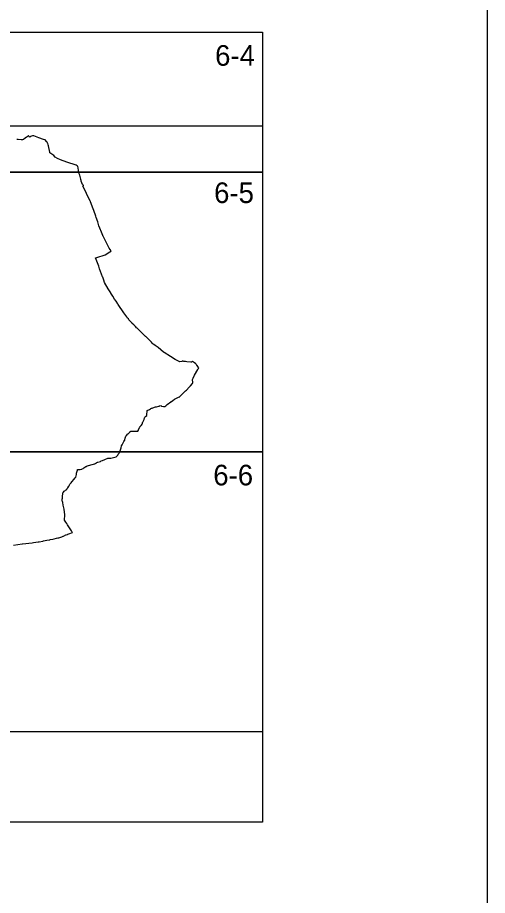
# Model space of a CAD drawing. Extents: x -449577 to -425530, y -1150048 to -1121091.
# Drawn here: x -439895.1 to -439685.5, y -1126663.9 to -1126271.9 of the extents above; entities that cross this region are included whole.
import ezdxf

# ---------------------------------------------------------------- set-up
doc = ezdxf.new("R2010")
doc.units = 0
for name, color, linetype in [('Vrstva 1', 7, 'Continuous'), ('Vrstva 10', 7, 'Continuous'), ('Vrstva 4', 7, 'Continuous')]:
    doc.layers.add(name, color=color, linetype=linetype)

msp = doc.modelspace()

# ---------------------------------------------------------------- linework, layer by layer
at = {"layer": 'Vrstva 1'}
msp.add_lwpolyline([(-441170.45, -1126016.81), (-441170.45, -1127066.81), (-439685.45, -1127066.81), (-439685.45, -1126016.81)], close=True, dxfattribs=at)
msp.add_lwpolyline([(-439896.99, -1126507.56), (-439893.12, -1126506.99), (-439892.88, -1126506.96), (-439888.58, -1126506.44), (-439888.05, -1126506.38), (-439885.9, -1126506.02), (-439885.58, -1126505.97), (-439883.92, -1126505.7), (-439883.52, -1126505.63), (-439882.11, -1126505.34), (-439880.82, -1126505.07), (-439880.61, -1126505.03), (-439879.44, -1126504.8), (-439878.77, -1126504.67), (-439878.75, -1126504.67), (-439877.84, -1126504.46), (-439877.77, -1126504.44), (-439877.12, -1126504.28), (-439876.77, -1126504.17), (-439875.88, -1126503.88), (-439875.44, -1126503.73), (-439874.79, -1126503.49), (-439874.67, -1126503.45), (-439873.58, -1126502.96), (-439873.58, -1126502.96), (-439873.46, -1126502.92), (-439872.81, -1126502.69), (-439872.72, -1126502.66), (-439872.29, -1126502.5), (-439870.63, -1126501.92), (-439870.65, -1126501.87), (-439870.76, -1126501.7), (-439870.92, -1126501.47), (-439871.14, -1126501.15), (-439872.84, -1126498.51), (-439873.05, -1126498.16), (-439873.22, -1126497.89), (-439873.66, -1126497.18), (-439874.19, -1126496.33), (-439874.03, -1126493.97), (-439874.02, -1126493.88), (-439874.41, -1126491.58), (-439874.41, -1126491.56), (-439874.42, -1126491.54), (-439874.42, -1126491.54), (-439874.42, -1126491.51), (-439874.83, -1126489.68), (-439874.84, -1126489.49), (-439874.9, -1126488.69), (-439875, -1126488.41), (-439875.01, -1126488.39), (-439875.12, -1126488.17), (-439875.16, -1126488.09), (-439875.17, -1126487.71), (-439875.2, -1126487.01), (-439875.15, -1126486.52), (-439875.15, -1126486.5), (-439875.06, -1126485.64), (-439875.04, -1126485.53), (-439874.75, -1126483.89), (-439874.67, -1126483.81), (-439874.37, -1126483.47), (-439874.31, -1126483.4), (-439874.05, -1126483.28), (-439873.99, -1126483.22), (-439873.73, -1126483.02), (-439873.5, -1126482.84), (-439873.29, -1126482.68), (-439873.23, -1126482.64), (-439873.15, -1126482.51), (-439873.07, -1126482.39), (-439872.96, -1126482.22), (-439872.74, -1126481.89), (-439872.32, -1126481.24), (-439872.19, -1126480.99), (-439872.18, -1126480.98), (-439872.04, -1126480.69), (-439871.99, -1126480.6), (-439871.81, -1126480.27), (-439871.67, -1126480.12), (-439871.37, -1126479.81), (-439871.2, -1126479.63), (-439870.92, -1126479.28), (-439870.79, -1126479.11), (-439870.1, -1126478.26), (-439869.44, -1126477.45), (-439869.15, -1126477.09), (-439868.91, -1126475.92), (-439868.85, -1126475.69), (-439868.78, -1126475.41), (-439868.46, -1126474.1), (-439868.38, -1126473.82), (-439868.38, -1126473.79), (-439868.36, -1126473.74), (-439868.2, -1126473.73), (-439868.18, -1126473.73), (-439867.94, -1126473.73), (-439867.25, -1126473.71), (-439867.24, -1126473.71), (-439867.21, -1126473.71), (-439866.53, -1126473.53), (-439866.33, -1126473.47), (-439865.91, -1126473.36), (-439865.89, -1126473.35), (-439865.83, -1126473.29), (-439865.53, -1126473.01), (-439865.41, -1126472.93), (-439865.07, -1126472.67), (-439864.65, -1126472.35), (-439864.58, -1126472.33), (-439864.02, -1126472.17), (-439861.32, -1126471.41), (-439860.73, -1126471.14), (-439860.4, -1126470.98), (-439860.35, -1126470.96), (-439860.25, -1126470.91), (-439859.89, -1126470.73), (-439859.84, -1126470.71), (-439859.81, -1126470.69), (-439859.8, -1126470.69), (-439859.77, -1126470.67), (-439859.46, -1126470.52), (-439859.4, -1126470.48), (-439859.29, -1126470.43), (-439858.21, -1126470.1), (-439857.78, -1126469.92), (-439857.26, -1126469.7), (-439856.25, -1126469.29), (-439854.83, -1126468.66), (-439854.69, -1126468.65), (-439853.56, -1126468.6), (-439851.16, -1126468.04), (-439850.63, -1126467.64), (-439850.56, -1126467.52), (-439850.47, -1126467.34), (-439850.21, -1126466.83), (-439849.86, -1126466.4), (-439849.84, -1126466.37), (-439849.63, -1126466.08), (-439849.52, -1126465.92), (-439849.51, -1126465.91), (-439848.97, -1126464.13), (-439848.96, -1126464.1), (-439848.76, -1126463.15), (-439848.5, -1126462.69), (-439848.31, -1126462.36), (-439847.76, -1126461.24), (-439847.38, -1126460.73), (-439847.35, -1126460.6), (-439847.28, -1126460.3), (-439847.25, -1126460.16), (-439847.19, -1126459.91), (-439847.17, -1126459.81), (-439846.85, -1126458.8), (-439846.84, -1126458.79), (-439846.55, -1126458.51), (-439845.89, -1126457.88), (-439845.84, -1126457.83), (-439845.37, -1126457.35), (-439845.11, -1126457.09), (-439845.01, -1126456.98), (-439844.64, -1126456.66), (-439844.6, -1126456.66), (-439844.59, -1126456.66), (-439844.18, -1126456.65), (-439844.01, -1126456.66), (-439843.38, -1126456.68), (-439842.67, -1126456.68), (-439841.7, -1126456.59), (-439841.67, -1126456.59), (-439841.42, -1126456.56), (-439841.2, -1126456.2), (-439841.15, -1126456.07), (-439841.13, -1126456.02), (-439841.11, -1126455.96), (-439840.75, -1126454.94), (-439840.61, -1126454.77), (-439840.51, -1126454.66), (-439840.47, -1126454.62), (-439840.41, -1126454.54), (-439840.29, -1126454.41), (-439840.02, -1126454.09), (-439839.93, -1126453.99), (-439839.83, -1126453.87), (-439839.49, -1126453.48), (-439839.42, -1126453.09), (-439839.36, -1126452.78), (-439839.29, -1126452.65), (-439838.74, -1126451.73), (-439838.63, -1126451.34), (-439838.44, -1126450.64), (-439838.32, -1126450.35), (-439838.03, -1126450.08), (-439837.48, -1126449.57), (-439837.41, -1126449.51), (-439837.31, -1126447.4), (-439836.29, -1126446.91), (-439835.89, -1126446.7), (-439835.64, -1126446.57), (-439835.35, -1126446.41), (-439835.13, -1126446.33), (-439834.79, -1126446.2), (-439834.74, -1126446.19), (-439833.65, -1126445.78), (-439833.64, -1126445.78), (-439833.15, -1126445.72), (-439833.07, -1126445.7), (-439832.04, -1126445.44), (-439831.89, -1126445.4), (-439831.8, -1126445.37), (-439831.63, -1126445.32), (-439831.1, -1126445.15), (-439831.1, -1126445.15), (-439831.09, -1126445.16), (-439831.09, -1126445.16), (-439831.06, -1126445.22), (-439830.93, -1126445.44), (-439830.05, -1126445.54), (-439829.85, -1126445.56), (-439829.49, -1126445.6), (-439829.4, -1126445.56), (-439828.97, -1126445.38), (-439828.32, -1126444.67), (-439826.68, -1126443.51), (-439826.59, -1126443.44), (-439826.42, -1126443.33), (-439825.91, -1126442.91), (-439825.16, -1126442.31), (-439823.89, -1126441.74), (-439823.27, -1126441.47), (-439822.73, -1126441.23), (-439822.67, -1126441.2), (-439821.02, -1126439.53), (-439820.18, -1126438.64), (-439819.82, -1126438.26), (-439818.63, -1126436.9), (-439818.03, -1126436.44), (-439817.98, -1126436.4), (-439817.14, -1126435.39), (-439816.94, -1126434.82), (-439817.03, -1126433.49), (-439816.81, -1126433), (-439816.17, -1126431.55), (-439814.71, -1126429.07), (-439814.68, -1126429.02), (-439814.68, -1126429.02), (-439814.66, -1126428.99), (-439814.63, -1126428.95), (-439814.48, -1126428.76), (-439814.22, -1126428.42), (-439814.48, -1126428.12), (-439814.62, -1126427.9), (-439815.09, -1126427.16), (-439815.29, -1126426.97), (-439815.44, -1126426.81), (-439815.63, -1126426.61), (-439816.21, -1126426.04), (-439817.06, -1126425.57), (-439817.51, -1126425.75), (-439817.84, -1126425.87), (-439819.59, -1126425.6), (-439820.2, -1126425.51), (-439820.34, -1126425.5), (-439820.93, -1126425.48), (-439821.31, -1126425.43), (-439821.47, -1126425.4), (-439821.51, -1126425.4), (-439821.54, -1126425.39), (-439821.54, -1126425.39), (-439821.57, -1126425.4), (-439821.67, -1126425.43), (-439821.8, -1126425.46), (-439822.7, -1126425.7), (-439822.77, -1126425.67), (-439824.84, -1126424.63), (-439826.86, -1126423.35), (-439829.77, -1126421.53), (-439829.93, -1126421.39), (-439829.97, -1126421.36), (-439830.06, -1126421.28), (-439831.2, -1126420.35), (-439832.35, -1126419.3), (-439832.46, -1126419.2), (-439833.67, -1126418.44), (-439833.95, -1126418.21), (-439834.58, -1126417.71), (-439834.89, -1126417.47), (-439835.39, -1126416.94), (-439836.11, -1126416.18), (-439836.26, -1126416.02), (-439836.72, -1126415.53), (-439837.69, -1126414.5), (-439837.89, -1126414.39), (-439837.89, -1126414.39), (-439838.07, -1126414.3), (-439838.27, -1126414.2), (-439839.1, -1126413.37), (-439839.73, -1126412.74), (-439840.91, -1126411.57), (-439841.84, -1126410.63), (-439842, -1126410.48), (-439842.44, -1126410.03), (-439842.68, -1126409.79), (-439842.77, -1126409.7), (-439842.81, -1126409.66), (-439843.33, -1126409.14), (-439843.97, -1126408.49), (-439844.05, -1126408.41), (-439844.07, -1126408.39), (-439844.22, -1126408.24), (-439845.05, -1126407.4), (-439845.43, -1126406.9), (-439845.71, -1126406.53), (-439846.03, -1126406.1), (-439846.39, -1126405.62), (-439847.34, -1126404.36), (-439847.71, -1126403.82), (-439850.25, -1126400.08), (-439850.42, -1126399.82), (-439851.19, -1126398.63), (-439851.86, -1126397.62), (-439852.7, -1126396.29), (-439853.5, -1126395.02), (-439853.58, -1126394.89), (-439854.67, -1126393.04), (-439856.35, -1126390.19), (-439856.35, -1126390.18), (-439856.35, -1126390.18), (-439856.36, -1126390.18), (-439856.69, -1126389.2), (-439857.14, -1126387.9), (-439857.2, -1126387.7), (-439858.58, -1126384.19), (-439858.87, -1126382.94), (-439860.35, -1126379.26), (-439859.72, -1126379.06), (-439856, -1126377.82), (-439854.03, -1126376.6), (-439853.85, -1126376.49), (-439853.79, -1126376.45), (-439853.59, -1126376.33), (-439853.32, -1126376.16), (-439854.24, -1126374.97), (-439855.65, -1126372.19), (-439856.4, -1126370.72), (-439856.93, -1126369.56), (-439856.95, -1126369.52), (-439857.01, -1126369.39), (-439857.02, -1126369.36), (-439857.04, -1126369.33), (-439857.08, -1126369.24), (-439857.41, -1126368.51), (-439857.73, -1126367.72), (-439858.44, -1126365.95), (-439858.85, -1126364.91), (-439859, -1126364.28), (-439859.26, -1126363.15), (-439860, -1126361.26), (-439860.2, -1126360.66), (-439861.14, -1126358.03), (-439861.41, -1126357.31), (-439862.6, -1126354.22), (-439862.67, -1126354.04), (-439862.7, -1126353.96), (-439866.05, -1126347.15), (-439865.74, -1126347.01), (-439865.72, -1126347), (-439865.82, -1126346.83), (-439865.9, -1126346.73), (-439866.07, -1126346.5), (-439866.13, -1126346.42), (-439866.74, -1126344.94), (-439866.79, -1126344.65), (-439866.89, -1126344.19), (-439866.9, -1126344.13), (-439867.41, -1126342.29), (-439867.71, -1126341.66), (-439867.72, -1126341.58), (-439867.76, -1126341.22), (-439867.9, -1126340.13), (-439868.18, -1126338.29), (-439868.24, -1126338.27), (-439868.54, -1126338.17), (-439868.92, -1126337.91), (-439868.93, -1126337.91), (-439873.23, -1126336.5), (-439876.02, -1126335.52), (-439877.33, -1126334.9), (-439878.3, -1126334.34), (-439879.02, -1126333.56), (-439880.7, -1126332.29), (-439880.76, -1126331.99), (-439881.34, -1126329.29), (-439881.49, -1126328.75), (-439881.67, -1126328.24), (-439881.72, -1126328.08), (-439881.97, -1126327.56), (-439882.22, -1126327.25), (-439882.8, -1126326.56), (-439883.55, -1126326.35), (-439885.73, -1126325.69), (-439887.82, -1126324.73), (-439888.44, -1126324.73), (-439889.39, -1126325.1), (-439889.52, -1126325.19), (-439889.59, -1126325.24), (-439889.73, -1126325.34), (-439889.77, -1126325.37), (-439889.79, -1126325.35), (-439890, -1126325.1), (-439890.25, -1126324.82), (-439890.33, -1126324.72), (-439890.42, -1126324.76), (-439890.93, -1126325.15), (-439891.12, -1126325.3), (-439891.79, -1126325.82), (-439892.54, -1126326.38), (-439892.88, -1126326.6), (-439893.47, -1126326.56), (-439894.95, -1126326.41), (-439895.41, -1126326.32)], dxfattribs=at)
at = {"layer": 'Vrstva 10'}
msp.add_lwpolyline([(-439785.86, -1126320.23), (-439785.86, -1126631.21), (-440118.73, -1126631.21), (-440118.73, -1126465.91), (-440098.36, -1126465.91), (-440098.36, -1126340.91), (-440098.36, -1126320.23), (-439785.86, -1126320.23)], dxfattribs=at)
at = {"layer": 'Vrstva 4'}
msp.add_line((-440098.36, -1126278.41), (-439785.86, -1126278.41), dxfattribs=at)
msp.add_lwpolyline([(-439785.86, -1126278.41), (-439785.86, -1126340.91), (-439942.11, -1126340.91), (-439942.11, -1126278.41)], dxfattribs=at)
for points in [[(-439785.86, -1126340.91), (-439785.86, -1126465.91), (-439942.11, -1126465.91), (-439942.11, -1126340.91)], [(-439785.86, -1126465.91), (-439785.86, -1126590.91), (-439942.11, -1126590.91), (-439942.11, -1126465.91)]]:
    msp.add_lwpolyline(points, close=True, dxfattribs=at)

# ---------------------------------------------------------------- texts
at = {"layer": 'Vrstva 1'}
for s, p in [('6-4', (-439806.99, -1126293.46)), ('6-5', (-439807.44, -1126354.75)), ('6-6', (-439807.81, -1126480.82))]:
    msp.add_text(s, height=9.2, dxfattribs=at).set_placement(p)

doc.saveas('drawing.dxf')
